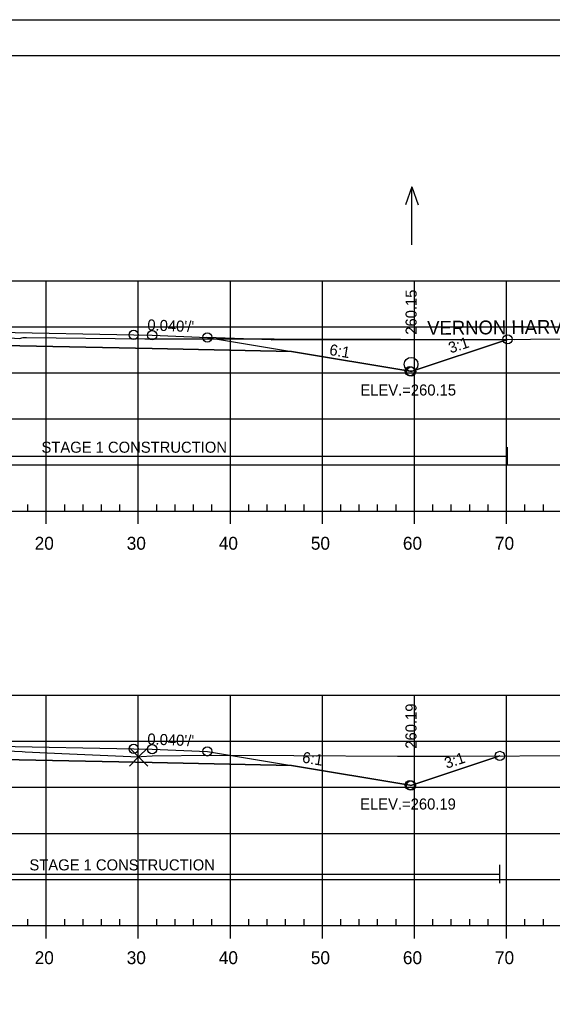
# Model space of a CAD drawing. Extents: x 1365647 to 1367999, y 387113 to 400173.
# Drawn here: x 1365911.2 to 1365969.1, y 394732.8 to 394839.6 of the extents above; entities that cross this region are included whole.
import ezdxf

# ---------------------------------------------------------------- set-up
doc = ezdxf.new("R2010")
doc.units = 0
for name, color, linetype in [('R_Alt Surface', 7, 'Continuous'), ('R_Axis', 7, 'Continuous'), ('R_Axis Annot', 7, 'Continuous'), ('R_Border', 7, 'Continuous'), ('R_Border Notes', 7, 'Continuous'), ('R_Contours', 7, 'Continuous'), ('R_Drive', 7, 'Continuous'), ('R_Exist Surface', 7, 'Continuous'), ('R_Fin Surface', 7, 'Continuous'), ('R_Fin Surface Annot', 7, 'Continuous'), ('R_Grid', 7, 'Continuous'), ('R_No Plot', 7, 'Continuous'), ('R_Proposed Const Limits', 7, 'Continuous'), ('R_Water', 7, 'Continuous'), ('R_Water Annot', 7, 'Continuous')]:
    doc.layers.add(name, color=color, linetype=linetype)

msp = doc.modelspace()

# ---------------------------------------------------------------- linework, layer by layer
at = {"layer": 'R_Alt Surface'}
for points in [[(1365847.47, 394803.54), (1365862.59, 394803.85), (1365882.32, 394804.24), (1365882.32, 394805.53), (1365894.09, 394805.76), (1365905.79, 394805.53), (1365905.79, 394804.24), (1365925.59, 394803.85), (1365940.72, 394803.54)], [(1365847.46, 394758.59), (1365862.59, 394758.89), (1365882.21, 394759.28), (1365882.21, 394760.57), (1365894.09, 394760.81), (1365905.67, 394760.58), (1365905.67, 394759.29), (1365925.59, 394758.89), (1365940.72, 394758.59)]]:
    msp.add_lwpolyline(points, dxfattribs=at)
at = {"layer": 'R_Axis'}
for p, q in [((1365912.09, 394786.21), (1365912.09, 394786.91)), ((1365916.09, 394786.21), (1365916.09, 394786.91)), ((1365918.09, 394786.21), (1365918.09, 394786.91)), ((1365920.09, 394786.21), (1365920.09, 394786.91)), ((1365922.09, 394786.21), (1365922.09, 394786.91)), ((1365926.09, 394786.21), (1365926.09, 394786.91)), ((1365928.09, 394786.21), (1365928.09, 394786.91)), ((1365930.09, 394786.21), (1365930.09, 394786.91)), ((1365932.09, 394786.21), (1365932.09, 394786.91)), ((1365936.09, 394786.21), (1365936.09, 394786.91)), ((1365938.09, 394786.21), (1365938.09, 394786.91)), ((1365940.09, 394786.21), (1365940.09, 394786.91)), ((1365942.09, 394786.21), (1365942.09, 394786.91)), ((1365946.09, 394786.21), (1365946.09, 394786.91)), ((1365948.09, 394786.21), (1365948.09, 394786.91)), ((1365950.09, 394786.21), (1365950.09, 394786.91)), ((1365952.09, 394786.21), (1365952.09, 394786.91)), ((1365956.09, 394786.21), (1365956.09, 394786.91)), ((1365958.09, 394786.21), (1365958.09, 394786.91)), ((1365960.09, 394786.21), (1365960.09, 394786.91)), ((1365962.09, 394786.21), (1365962.09, 394786.91)), ((1365966.09, 394786.21), (1365966.09, 394786.91)), ((1365968.09, 394786.21), (1365968.09, 394786.91)), ((1365749.09, 394786.21), (1366039.09, 394786.21)), ((1365914.09, 394784.81), (1365914.09, 394786.21)), ((1365924.09, 394784.81), (1365924.09, 394786.21)), ((1365934.09, 394784.81), (1365934.09, 394786.21)), ((1365944.09, 394784.81), (1365944.09, 394786.21)), ((1365954.09, 394784.81), (1365954.09, 394786.21)), ((1365964.09, 394784.81), (1365964.09, 394786.21)), ((1365912.09, 394741.21), (1365912.09, 394741.91)), ((1365916.09, 394741.21), (1365916.09, 394741.91)), ((1365918.09, 394741.21), (1365918.09, 394741.91)), ((1365920.09, 394741.21), (1365920.09, 394741.91)), ((1365922.09, 394741.21), (1365922.09, 394741.91)), ((1365926.09, 394741.21), (1365926.09, 394741.91)), ((1365928.09, 394741.21), (1365928.09, 394741.91)), ((1365930.09, 394741.21), (1365930.09, 394741.91)), ((1365932.09, 394741.21), (1365932.09, 394741.91)), ((1365936.09, 394741.21), (1365936.09, 394741.91)), ((1365938.09, 394741.21), (1365938.09, 394741.91)), ((1365940.09, 394741.21), (1365940.09, 394741.91)), ((1365942.09, 394741.21), (1365942.09, 394741.91)), ((1365946.09, 394741.21), (1365946.09, 394741.91)), ((1365948.09, 394741.21), (1365948.09, 394741.91)), ((1365950.09, 394741.21), (1365950.09, 394741.91)), ((1365952.09, 394741.21), (1365952.09, 394741.91)), ((1365956.09, 394741.21), (1365956.09, 394741.91)), ((1365958.09, 394741.21), (1365958.09, 394741.91)), ((1365960.09, 394741.21), (1365960.09, 394741.91)), ((1365962.09, 394741.21), (1365962.09, 394741.91)), ((1365966.09, 394741.21), (1365966.09, 394741.91)), ((1365968.09, 394741.21), (1365968.09, 394741.91)), ((1365749.09, 394741.21), (1366039.09, 394741.21)), ((1365914.09, 394739.81), (1365914.09, 394741.21)), ((1365924.09, 394739.81), (1365924.09, 394741.21)), ((1365934.09, 394739.81), (1365934.09, 394741.21)), ((1365944.09, 394739.81), (1365944.09, 394741.21)), ((1365954.09, 394739.81), (1365954.09, 394741.21)), ((1365964.09, 394739.81), (1365964.09, 394741.21))]:
    msp.add_line(p, q, dxfattribs=at)
at = {"layer": 'R_Border'}
msp.add_line((1365736.09, 394835.67), (1366052.27, 394835.67), dxfattribs=at)
at = {"layer": 'R_Contours'}
for points in [[(1365905.79, 394805.29), (1365911.18, 394804.94), (1365911.59, 394805.05), (1365911.7, 394805.05), (1365911.75, 394805.05), (1365911.76, 394805.04), (1365911.81, 394805.04), (1365911.95, 394805.04), (1365924.79, 394804.91), (1365925.14, 394804.91), (1365938.03, 394804.89), (1365938.83, 394804.89), (1365951.49, 394804.87), (1365952.56, 394804.87), (1365964.2, 394804.85), (1365953.72, 394801.35), (1365953.59, 394801.4), (1365940.72, 394803.54), (1365925.59, 394803.85), (1365905.79, 394804.24)], [(1365905.67, 394760.35), (1365911.47, 394760.09), (1365911.8, 394760.08), (1365915.78, 394759.9), (1365924.12, 394759.51), (1365924.41, 394759.54), (1365925.61, 394759.64), (1365931.94, 394759.69), (1365940.99, 394759.67), (1365952.26, 394759.59), (1365957.72, 394759.6), (1365963.36, 394759.62), (1365953.71, 394756.4), (1365953.59, 394756.44), (1365940.72, 394758.59), (1365925.59, 394758.89), (1365905.67, 394759.29)]]:
    msp.add_lwpolyline(points, close=True, dxfattribs=at)
at = {"layer": 'R_Drive'}
for q in [(1365931.52, 394805.07), (1365964.09, 394804.85)]:
    msp.add_line((1365938.52, 394804.79), q, dxfattribs=at)
at = {"layer": 'R_Exist Surface'}
for points in [[(1365911.18, 394804.94), (1365911.59, 394805.05), (1365911.7, 394805.05), (1365911.75, 394805.05), (1365911.76, 394805.04), (1365911.81, 394805.04), (1365911.95, 394805.04), (1365924.79, 394804.91), (1365925.14, 394804.91), (1365938.03, 394804.89), (1365938.83, 394804.89), (1365951.49, 394804.87), (1365952.56, 394804.87), (1365964.97, 394804.85), (1365966.71, 394804.86), (1365983.55, 394805.04)], [(1365905.67, 394760.35), (1365911.47, 394760.09), (1365911.8, 394760.08), (1365915.78, 394759.9), (1365924.12, 394759.51), (1365924.41, 394759.54), (1365925.61, 394759.64), (1365931.94, 394759.69), (1365940.99, 394759.67), (1365952.26, 394759.59), (1365957.72, 394759.6), (1365973.31, 394759.65)]]:
    msp.add_lwpolyline(points, dxfattribs=at)
at = {"layer": 'R_Fin Surface'}
for points in [[(1365830.3, 394801.49), (1365832.58, 394800.73), (1365834.59, 394801.4), (1365847.47, 394803.54), (1365856.59, 394805.06), (1365862.59, 394805.3), (1365864.59, 394805.34), (1365894.09, 394805.93), (1365923.59, 394805.34), (1365925.59, 394805.3), (1365931.59, 394805.06), (1365940.72, 394803.54), (1365953.59, 394801.4), (1365953.72, 394801.35), (1365964.2, 394804.85)], [(1365856.59, 394805.06), (1365862.59, 394805.3), (1365864.59, 394805.34), (1365894.09, 394805.93), (1365923.59, 394805.34), (1365925.59, 394805.3), (1365931.59, 394805.06)], [(1365831.37, 394756.11), (1365831.82, 394755.96), (1365832.48, 394755.74), (1365832.48, 394755.74), (1365834.59, 394756.44), (1365834.92, 394756.5), (1365847.46, 394758.59), (1365847.64, 394758.62), (1365856.59, 394760.11), (1365856.68, 394760.11), (1365862.59, 394760.35), (1365862.61, 394760.35), (1365864.59, 394760.39), (1365864.89, 394760.39), (1365885.24, 394760.8), (1365894.09, 394760.98), (1365923.59, 394760.39), (1365925.59, 394760.35), (1365931.59, 394760.11), (1365940.72, 394758.59), (1365953.59, 394756.44), (1365953.71, 394756.4), (1365963.36, 394759.62)], [(1365856.59, 394760.11), (1365862.59, 394760.35), (1365864.59, 394760.39), (1365894.09, 394760.98), (1365923.59, 394760.39), (1365925.59, 394760.35), (1365931.59, 394760.11)]]:
    msp.add_lwpolyline(points, dxfattribs=at)
at = {"layer": 'R_Grid'}
for p, q in [((1365749.09, 394811.21), (1366039.09, 394811.21)), ((1365914.09, 394786.21), (1365914.09, 394811.21)), ((1365924.09, 394786.21), (1365924.09, 394811.21)), ((1365934.09, 394786.21), (1365934.09, 394811.21)), ((1365944.09, 394786.21), (1365944.09, 394811.21)), ((1365954.09, 394786.21), (1365954.09, 394811.21)), ((1365964.09, 394786.21), (1365964.09, 394811.21)), ((1365749.09, 394806.21), (1366039.09, 394806.21)), ((1365749.09, 394801.21), (1366039.09, 394801.21)), ((1365749.09, 394796.21), (1366039.09, 394796.21)), ((1365749.09, 394791.21), (1366039.09, 394791.21)), ((1365749.09, 394786.21), (1366039.09, 394786.21)), ((1365749.09, 394766.21), (1366039.09, 394766.21)), ((1365749.09, 394766.21), (1366039.09, 394766.21)), ((1365914.09, 394741.21), (1365914.09, 394766.21)), ((1365914.09, 394741.21), (1365914.09, 394766.21)), ((1365924.09, 394741.21), (1365924.09, 394766.21)), ((1365924.09, 394741.21), (1365924.09, 394766.21)), ((1365934.09, 394741.21), (1365934.09, 394766.21)), ((1365934.09, 394741.21), (1365934.09, 394766.21)), ((1365944.09, 394741.21), (1365944.09, 394766.21)), ((1365944.09, 394741.21), (1365944.09, 394766.21)), ((1365954.09, 394741.21), (1365954.09, 394766.21)), ((1365954.09, 394741.21), (1365954.09, 394766.21)), ((1365964.09, 394741.21), (1365964.09, 394766.21)), ((1365964.09, 394741.21), (1365964.09, 394766.21)), ((1365749.09, 394761.21), (1366039.09, 394761.21)), ((1365749.09, 394761.21), (1366039.09, 394761.21)), ((1365749.09, 394756.21), (1366039.09, 394756.21)), ((1365749.09, 394756.21), (1366039.09, 394756.21)), ((1365749.09, 394751.21), (1366039.09, 394751.21)), ((1365749.09, 394751.21), (1366039.09, 394751.21)), ((1365749.09, 394746.21), (1366039.09, 394746.21)), ((1365749.09, 394746.21), (1366039.09, 394746.21)), ((1365749.09, 394741.21), (1366039.09, 394741.21)), ((1365749.09, 394741.21), (1366039.09, 394741.21))]:
    msp.add_line(p, q, dxfattribs=at)
at = {"layer": 'R_No Plot'}
msp.add_line((1365723.69, 394839.56), (1366057.03, 394839.56), dxfattribs=at)
msp.add_lwpolyline([(1365723.69, 394839.56), (1366057.03, 394839.56), (1366057.03, 394626.23), (1365723.69, 394626.23)], close=True, dxfattribs=at)
msp.add_lwpolyline([(1365924.12, 394759.51), (1365923.12, 394760.51), (1365924.12, 394759.51), (1365923.12, 394758.51), (1365924.12, 394759.51), (1365925.12, 394758.51), (1365924.12, 394759.51), (1365925.12, 394760.51)], dxfattribs=at)
for centre in [(1365923.59, 394805.34), (1365923.59, 394805.34), (1365923.59, 394805.34), (1365923.59, 394805.34), (1365923.59, 394805.34), (1365925.59, 394805.3), (1365925.59, 394805.3), (1365925.59, 394805.3), (1365925.59, 394805.3), (1365925.59, 394805.3), (1365931.59, 394805.06), (1365931.59, 394805.06), (1365931.59, 394805.06), (1365931.59, 394805.06), (1365931.59, 394805.06), (1365964.2, 394804.85), (1365964.2, 394804.85), (1365953.59, 394801.4), (1365953.59, 394801.4), (1365953.72, 394801.35), (1365953.72, 394801.35), (1365953.72, 394801.35), (1365953.72, 394801.35), (1365953.72, 394801.35), (1365923.59, 394760.39), (1365923.59, 394760.39), (1365923.59, 394760.39), (1365923.59, 394760.39), (1365923.59, 394760.39), (1365925.59, 394760.35), (1365925.59, 394760.35), (1365925.59, 394760.35), (1365925.59, 394760.35), (1365925.59, 394760.35), (1365931.59, 394760.11), (1365931.59, 394760.11), (1365931.59, 394760.11), (1365931.59, 394760.11), (1365931.59, 394760.11), (1365963.36, 394759.62), (1365963.36, 394759.62), (1365953.59, 394756.44), (1365953.59, 394756.44), (1365953.71, 394756.4), (1365953.71, 394756.4), (1365953.71, 394756.4), (1365953.71, 394756.4), (1365953.71, 394756.4)]:
    msp.add_circle(centre, 0.5, dxfattribs=at)
at = {"layer": 'R_Proposed Const Limits'}
for points in [[(1365953.72, 394801.35), (1365964.2, 394804.85)], [(1365953.71, 394756.4), (1365963.36, 394759.62)]]:
    msp.add_lwpolyline(points, dxfattribs=at)
at = {"layer": 'R_Water'}
for p, q in [((1365964.2, 394791.15), (1365964.2, 394793.15)), ((1365882.32, 394792.15), (1365964.2, 394792.15)), ((1365963.36, 394745.79), (1365963.36, 394747.79)), ((1365882.21, 394746.79), (1365963.36, 394746.79))]:
    msp.add_line(p, q, dxfattribs=at)
msp.add_circle((1365953.72, 394802.14), 0.75, dxfattribs=at)
at = {"layer": 'R_Water Annot'}
for p, q in [((1365953.8, 394821.4), (1365953.1, 394819.47)), ((1365953.8, 394815.11), (1365953.8, 394821.4)), ((1365953.8, 394821.4), (1365954.5, 394819.47))]:
    msp.add_line(p, q, dxfattribs=at)

# ---------------------------------------------------------------- texts
at = {"layer": 'R_Axis Annot'}
for s, p in [('20', (1365912.83, 394782.01)), ('30', (1365922.83, 394782.01)), ('40', (1365932.83, 394782.01)), ('50', (1365942.83, 394782.01)), ('60', (1365952.83, 394782.01)), ('70', (1365962.83, 394782.01)), ('20', (1365912.83, 394737.01)), ('30', (1365922.83, 394737.01)), ('40', (1365932.83, 394737.01)), ('50', (1365942.83, 394737.01)), ('60', (1365952.83, 394737.01)), ('70', (1365962.83, 394737.01))]:
    msp.add_text(s, height=1.4, dxfattribs=at).set_placement(p)
at = {"layer": 'R_Border Notes'}
for s, p in [('ELEV.=260.15', (1365948.21, 394798.75)), ('ELEV.=260.19', (1365948.19, 394753.8))]:
    msp.add_text(s, height=1.2, dxfattribs=at).set_placement(p)
at = {"layer": 'R_Drive'}
msp.add_text('VERNON HARVEY RD. 0%', height=1.5, rotation=0.4884, dxfattribs=at).set_placement((1365955.48, 394805.34))
at = {"layer": 'R_Fin Surface Annot'}
for s, rotation, p in [('260.15', 90, (1365954.32, 394805.35)), ("0.040'/'", 357.7094, (1365925.05, 394805.83)), ('3:1', 18.4349, (1365958.01, 394803.31)), ('6:1', 350.5377, (1365944.78, 394803.17)), ('260.19', 90, (1365954.31, 394760.4)), ("0.040'/'", 357.7094, (1365925.05, 394760.87)), ('6:1', 350.5377, (1365941.83, 394758.91)), ('3:1', 18.4349, (1365957.58, 394758.22))]:
    msp.add_text(s, height=1.2, rotation=rotation, dxfattribs=at).set_placement(p)
at = {"layer": 'R_Water'}
for p in [(1365913.57, 394792.54), (1365912.26, 394747.19)]:
    msp.add_text('STAGE 1 CONSTRUCTION', height=1.2, dxfattribs=at).set_placement(p)

doc.saveas('drawing.dxf')
